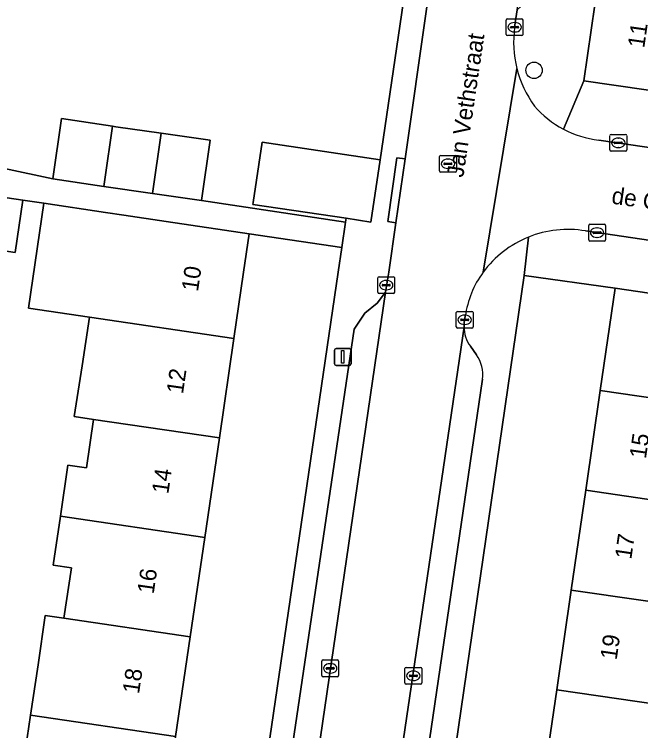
# Model space of a CAD drawing. Extents: x 163683 to 164494, y 382709 to 383872.
# Drawn here: x 164131.7 to 164168.99, y 382972.71 to 383015.35 of the extents above; entities that cross this region are included whole.
import ezdxf

# ---------------------------------------------------------------- set-up
doc = ezdxf.new("R2010")
doc.units = 0
for name, color, linetype in [('IMGEO_Boom', 7, 'Continuous'), ('IMGEO_Erf', 7, 'Continuous'), ('IMGEO_Kolk', 7, 'Continuous'), ('IMGEO_Lichtmast', 7, 'Continuous'), ('IMGEO_Muur', 7, 'Continuous'), ('IMGEO_Openbare_ruimte_label', 7, 'Continuous'), ('IMGEO_Pand', 7, 'Continuous'), ('IMGEO_Pand_nummerreeks', 7, 'Continuous'), ('IMGEO_Parkeervlak_open', 7, 'Continuous'), ('IMGEO_Rijbaan_lokaal_open', 7, 'Continuous'), ('IMGEO_Rioolput', 7, 'Continuous'), ('IMGEO_Voetpad_open', 7, 'Continuous')]:
    doc.layers.add(name, color=color, linetype=linetype)

msp = doc.modelspace()

# ---------------------------------------------------------------- linework, layer by layer
at = {"layer": 'IMGEO_Boom'}
msp.add_circle((164162.644, 383012.019), 0.489, dxfattribs=at)
at = {"layer": 'IMGEO_Erf'}
for points in [[(164131.124, 383006.172), (164133.983, 383005.562), (164134.507, 383009.146), (164137.552, 383008.688), (164137.737, 383008.661), (164140.443, 383008.272), (164143.369, 383007.852), (164142.853, 383004.268), (164151.417, 383002.982), (164151.45, 383003.208), (164145.903, 383004.031), (164145.922, 383004.158), (164146.453, 383007.736), (164153.476, 383006.694), (164155.244, 383018.714)], [(164132.27, 382970.928), (164132.669, 382973.639), (164133.11, 382976.634), (164133.541, 382979.561), (164134.655, 382979.397), (164135.098, 382982.407), (164134.019, 382982.566), (164134.448, 382985.478), (164134.895, 382988.517), (164135.99, 382988.355), (164136.415, 382991.239), (164135.272, 382991.407), (164135.737, 382994.426), (164136.183, 382997.324), (164132.535, 382997.862), (164133.464, 383004.108), (164132.214, 383004.29), (164131.757, 383001.177), (164128.126, 383001.71)]]:
    msp.add_lwpolyline(points, dxfattribs=at)
for points in [[(164150.98, 383000), (164151.195, 383001.469), (164145.689, 383002.289), (164145.353, 383000), (164144.775, 382996.057), (164143.907, 382990.134), (164143.039, 382984.212), (164142.171, 382978.289), (164141.303, 382972.366), (164140.413, 382966.297), (164145.92, 382965.49)], [(164165.72, 382987.017), (164166.584, 382992.955), (164167.47, 382999.044), (164162.059, 382999.803), (164156.836, 382963.9), (164162.243, 382963.113), (164163.129, 382969.204), (164163.993, 382975.142), (164164.857, 382981.08)]]:
    msp.add_lwpolyline(points, close=True, dxfattribs=at)
at = {"layer": 'IMGEO_Kolk'}
for p, q in [((164160.985, 383014.157), (164160.985, 383015.009)), ((164161.06, 383015.083), (164161.912, 383015.083)), ((164161.473, 383014.863), (164161.498, 383014.863)), ((164161.986, 383015.009), (164161.986, 383014.157)), ((164161.244, 383014.577), (164161.244, 383014.589)), ((164161.682, 383014.54), (164161.284, 383014.54)), ((164161.287, 383014.626), (164161.685, 383014.626)), ((164161.728, 383014.589), (164161.728, 383014.577)), ((164161.912, 383014.083), (164161.06, 383014.083)), ((164161.496, 383014.303), (164161.471, 383014.303)), ((164167.161, 383007.277), (164167.161, 383008.129)), ((164167.236, 383008.203), (164168.088, 383008.203)), ((164168.162, 383008.129), (164168.162, 383007.277)), ((164167.42, 383007.697), (164167.42, 383007.709)), ((164167.858, 383007.66), (164167.46, 383007.66)), ((164167.463, 383007.746), (164167.861, 383007.746)), ((164167.649, 383007.983), (164167.674, 383007.983)), ((164167.904, 383007.709), (164167.904, 383007.697)), ((164168.088, 383007.203), (164167.236, 383007.203)), ((164167.672, 383007.423), (164167.647, 383007.423)), ((164165.896, 383001.93), (164165.896, 383002.782)), ((164165.971, 383002.856), (164166.823, 383002.856)), ((164166.384, 383002.636), (164166.409, 383002.636)), ((164166.897, 383002.782), (164166.897, 383001.93)), ((164166.155, 383002.35), (164166.155, 383002.362)), ((164166.593, 383002.313), (164166.195, 383002.313)), ((164166.198, 383002.399), (164166.596, 383002.399)), ((164166.407, 383002.076), (164166.382, 383002.076)), ((164166.639, 383002.362), (164166.639, 383002.35)), ((164166.823, 383001.856), (164165.971, 383001.856)), ((164153.344, 382998.806), (164153.344, 382999.658)), ((164153.419, 382999.732), (164154.271, 382999.732)), ((164153.832, 382999.512), (164153.857, 382999.512)), ((164154.345, 382999.658), (164154.345, 382998.806)), ((164153.603, 382999.226), (164153.603, 382999.238)), ((164154.041, 382999.189), (164153.643, 382999.189)), ((164153.646, 382999.275), (164154.044, 382999.275)), ((164154.087, 382999.238), (164154.087, 382999.226)), ((164154.271, 382998.732), (164153.419, 382998.732)), ((164153.855, 382998.952), (164153.83, 382998.952)), ((164158.015, 382996.742), (164158.015, 382997.594)), ((164158.09, 382997.668), (164158.942, 382997.668)), ((164158.503, 382997.448), (164158.528, 382997.448)), ((164159.016, 382997.594), (164159.016, 382996.742)), ((164158.274, 382997.162), (164158.274, 382997.174)), ((164158.712, 382997.125), (164158.314, 382997.125)), ((164158.317, 382997.211), (164158.715, 382997.211)), ((164158.758, 382997.174), (164158.758, 382997.162)), ((164158.942, 382996.668), (164158.09, 382996.668)), ((164158.526, 382996.888), (164158.501, 382996.888)), ((164150.082, 382976.916), (164150.934, 382976.916)), ((164150.007, 382975.99), (164150.007, 382976.842)), ((164150.495, 382976.696), (164150.52, 382976.696)), ((164151.008, 382976.842), (164151.008, 382975.99)), ((164150.266, 382976.41), (164150.266, 382976.422)), ((164150.704, 382976.373), (164150.306, 382976.373)), ((164150.309, 382976.459), (164150.707, 382976.459)), ((164150.518, 382976.136), (164150.493, 382976.136)), ((164150.75, 382976.422), (164150.75, 382976.41)), ((164154.957, 382975.547), (164154.957, 382976.399)), ((164155.032, 382976.473), (164155.884, 382976.473)), ((164155.445, 382976.253), (164155.47, 382976.253)), ((164155.958, 382976.399), (164155.958, 382975.547)), ((164150.934, 382975.916), (164150.082, 382975.916)), ((164155.216, 382975.967), (164155.216, 382975.979)), ((164155.654, 382975.93), (164155.256, 382975.93)), ((164155.259, 382976.016), (164155.657, 382976.016)), ((164155.468, 382975.693), (164155.443, 382975.693)), ((164155.7, 382975.979), (164155.7, 382975.967)), ((164155.884, 382975.473), (164155.032, 382975.473))]:
    msp.add_line(p, q, dxfattribs=at)
for points in [[(164160.985, 383014.157), (164160.985, 383015.009)], [(164161.06, 383015.083), (164161.912, 383015.083)], [(164161.986, 383015.009), (164161.986, 383014.157)], [(164161.912, 383014.083), (164161.06, 383014.083)], [(164167.161, 383007.277), (164167.161, 383008.129)], [(164167.236, 383008.203), (164168.088, 383008.203)], [(164168.162, 383008.129), (164168.162, 383007.277)], [(164168.088, 383007.203), (164167.236, 383007.203)], [(164165.896, 383001.93), (164165.896, 383002.782)], [(164165.971, 383002.856), (164166.823, 383002.856)], [(164166.897, 383002.782), (164166.897, 383001.93)], [(164166.823, 383001.856), (164165.971, 383001.856)], [(164153.344, 382998.806), (164153.344, 382999.658)], [(164153.419, 382999.732), (164154.271, 382999.732)], [(164154.345, 382999.658), (164154.345, 382998.806)], [(164154.271, 382998.732), (164153.419, 382998.732)], [(164158.015, 382996.742), (164158.015, 382997.594)], [(164158.09, 382997.668), (164158.942, 382997.668)], [(164159.016, 382997.594), (164159.016, 382996.742)], [(164158.942, 382996.668), (164158.09, 382996.668)], [(164150.082, 382976.916), (164150.934, 382976.916)], [(164150.007, 382975.99), (164150.007, 382976.842)], [(164151.008, 382976.842), (164151.008, 382975.99)], [(164154.957, 382975.547), (164154.957, 382976.399)], [(164155.032, 382976.473), (164155.884, 382976.473)], [(164155.958, 382976.399), (164155.958, 382975.547)], [(164150.934, 382975.916), (164150.082, 382975.916)], [(164155.884, 382975.473), (164155.032, 382975.473)]]:
    msp.add_lwpolyline(points, dxfattribs=at)
for centre, radius, start, end in [((164161.062, 383015.007), 0.0765, 91.552, 178.448), ((164161.062, 383015.007), 0.0765, 91.552, 178.448), ((164161.91, 383015.007), 0.0765, 1.552, 88.448), ((164161.91, 383015.007), 0.0765, 1.552, 88.448), ((164161.284, 383014.586), 0.0403, 85.8775, 175.7526), ((164161.281, 383014.576), 0.0366, 178.938, 274.7102), ((164161.685, 383014.583), 0.043, 264.8664, 352.4533), ((164161.689, 383014.588), 0.0386, 1.7309, 96.639), ((164161.062, 383014.159), 0.0765, 181.552, 268.448), ((164161.062, 383014.159), 0.0765, 181.552, 268.448), ((164161.91, 383014.159), 0.0765, 271.552, 358.448), ((164161.91, 383014.159), 0.0765, 271.552, 358.448), ((164167.238, 383008.127), 0.0765, 91.552, 178.448), ((164167.238, 383008.127), 0.0765, 91.552, 178.448), ((164168.086, 383008.127), 0.0765, 1.552, 88.448), ((164168.086, 383008.127), 0.0765, 1.552, 88.448), ((164167.46, 383007.706), 0.0403, 85.8775, 175.7526), ((164167.457, 383007.696), 0.0366, 178.938, 274.7102), ((164167.861, 383007.703), 0.043, 264.8664, 352.4533), ((164167.865, 383007.708), 0.0386, 1.7309, 96.639), ((164167.238, 383007.279), 0.0765, 181.552, 268.448), ((164167.238, 383007.279), 0.0765, 181.552, 268.448), ((164168.086, 383007.279), 0.0765, 271.552, 358.448), ((164168.086, 383007.279), 0.0765, 271.552, 358.448), ((164165.973, 383002.78), 0.0765, 91.552, 178.448), ((164165.973, 383002.78), 0.0765, 91.552, 178.448), ((164166.821, 383002.78), 0.0765, 1.552, 88.448), ((164166.821, 383002.78), 0.0765, 1.552, 88.448), ((164166.195, 383002.359), 0.0403, 85.8775, 175.7526), ((164166.192, 383002.349), 0.0366, 178.938, 274.7102), ((164166.596, 383002.356), 0.043, 264.8664, 352.4533), ((164166.6, 383002.361), 0.0386, 1.7309, 96.639), ((164165.973, 383001.932), 0.0765, 181.552, 268.448), ((164165.973, 383001.932), 0.0765, 181.552, 268.448), ((164166.821, 383001.932), 0.0765, 271.552, 358.448), ((164166.821, 383001.932), 0.0765, 271.552, 358.448), ((164153.421, 382999.656), 0.0765, 91.552, 178.448), ((164153.421, 382999.656), 0.0765, 91.552, 178.448), ((164154.269, 382999.656), 0.0765, 1.552, 88.448), ((164154.269, 382999.656), 0.0765, 1.552, 88.448), ((164153.643, 382999.235), 0.0403, 85.8775, 175.7526), ((164153.64, 382999.225), 0.0366, 178.938, 274.7102), ((164154.044, 382999.232), 0.043, 264.8664, 352.4533), ((164154.048, 382999.237), 0.0386, 1.7309, 96.639), ((164153.421, 382998.808), 0.0765, 181.552, 268.448), ((164153.421, 382998.808), 0.0765, 181.552, 268.448), ((164154.269, 382998.808), 0.0765, 271.552, 358.448), ((164154.269, 382998.808), 0.0765, 271.552, 358.448), ((164158.092, 382997.592), 0.0765, 91.552, 178.448), ((164158.092, 382997.592), 0.0765, 91.552, 178.448), ((164158.94, 382997.592), 0.0765, 1.552, 88.448), ((164158.94, 382997.592), 0.0765, 1.552, 88.448), ((164158.314, 382997.171), 0.0403, 85.8775, 175.7526), ((164158.311, 382997.161), 0.0366, 178.938, 274.7102), ((164158.715, 382997.168), 0.043, 264.8664, 352.4533), ((164158.719, 382997.173), 0.0386, 1.7309, 96.639), ((164158.092, 382996.744), 0.0765, 181.552, 268.448), ((164158.092, 382996.744), 0.0765, 181.552, 268.448), ((164158.94, 382996.744), 0.0765, 271.552, 358.448), ((164158.94, 382996.744), 0.0765, 271.552, 358.448), ((164150.084, 382976.84), 0.0765, 91.552, 178.448), ((164150.084, 382976.84), 0.0765, 91.552, 178.448), ((164150.932, 382976.84), 0.0765, 1.552, 88.448), ((164150.932, 382976.84), 0.0765, 1.552, 88.448), ((164150.306, 382976.419), 0.0403, 85.8775, 175.7526), ((164150.303, 382976.409), 0.0366, 178.938, 274.7102), ((164150.707, 382976.416), 0.043, 264.8664, 352.4533), ((164150.711, 382976.421), 0.0386, 1.7309, 96.639), ((164155.034, 382976.397), 0.0765, 91.552, 178.448), ((164155.034, 382976.397), 0.0765, 91.552, 178.448), ((164155.882, 382976.397), 0.0765, 1.552, 88.448), ((164155.882, 382976.397), 0.0765, 1.552, 88.448), ((164150.084, 382975.992), 0.0765, 181.552, 268.448), ((164150.084, 382975.992), 0.0765, 181.552, 268.448), ((164150.932, 382975.992), 0.0765, 271.552, 358.448), ((164150.932, 382975.992), 0.0765, 271.552, 358.448), ((164155.256, 382975.976), 0.0403, 85.8775, 175.7526), ((164155.253, 382975.966), 0.0366, 178.938, 274.7102), ((164155.657, 382975.973), 0.043, 264.8664, 352.4533), ((164155.661, 382975.978), 0.0386, 1.7309, 96.639), ((164155.034, 382975.549), 0.0765, 181.552, 268.448), ((164155.034, 382975.549), 0.0765, 181.552, 268.448), ((164155.882, 382975.549), 0.0765, 271.552, 358.448), ((164155.882, 382975.549), 0.0765, 271.552, 358.448)]:
    msp.add_arc(centre, radius, start, end, dxfattribs=at)
for centre, major_axis, ratio, start_param, end_param in [((164161.472, 383014.583), (-0.387, 0.002), 0.722429, 4.712389, 7.853982), ((164161.497, 383014.583), (-0.39, 0.002), 0.717154, 1.570796, 4.712389), ((164167.648, 383007.703), (-0.387, 0.002), 0.722429, 4.712389, 7.853982), ((164167.673, 383007.703), (-0.39, 0.002), 0.717154, 1.570796, 4.712389), ((164166.383, 383002.356), (-0.387, 0.002), 0.722429, 4.712389, 7.853982), ((164166.408, 383002.356), (-0.39, 0.002), 0.717154, 1.570796, 4.712389), ((164153.831, 382999.232), (-0.387, 0.002), 0.722429, 4.712389, 7.853982), ((164153.856, 382999.232), (-0.39, 0.002), 0.717154, 1.570796, 4.712389), ((164158.502, 382997.168), (-0.387, 0.002), 0.722429, 4.712389, 7.853982), ((164158.527, 382997.168), (-0.39, 0.002), 0.717154, 1.570796, 4.712389), ((164150.494, 382976.416), (-0.387, 0.002), 0.722429, 4.712389, 7.853982), ((164150.519, 382976.416), (-0.39, 0.002), 0.717154, 1.570796, 4.712389), ((164155.444, 382975.973), (-0.387, 0.002), 0.722429, 4.712389, 7.853982), ((164155.469, 382975.973), (-0.39, 0.002), 0.717154, 1.570796, 4.712389)]:
    msp.add_ellipse(centre, major_axis=major_axis, ratio=ratio, start_param=start_param, end_param=end_param, dxfattribs=at)
at = {"layer": 'IMGEO_Lichtmast'}
for p, q in [((164150.757, 382994.555), (164150.757, 382995.355)), ((164150.757, 382995.355), (164150.757, 382994.555)), ((164150.857, 382995.455), (164151.647, 382995.455)), ((164151.647, 382995.455), (164150.857, 382995.455)), ((164151.747, 382995.355), (164151.747, 382994.555)), ((164151.747, 382994.555), (164151.747, 382995.355)), ((164151.647, 382994.455), (164150.857, 382994.455)), ((164150.857, 382994.455), (164151.647, 382994.455))]:
    msp.add_line(p, q, dxfattribs=at)
msp.add_lwpolyline([(164151.177, 382995.33), (164151.327, 382995.33), (164151.327, 382994.58), (164151.177, 382994.58), (164151.177, 382995.33)], dxfattribs=at)
for centre, start, end in [((164150.857, 382995.355), 90, 180), ((164150.857, 382995.355), 90, 180), ((164151.647, 382995.355), 0, 90), ((164151.647, 382995.355), 360, 90), ((164150.857, 382994.555), 180, 270), ((164150.857, 382994.555), 180, 270), ((164151.647, 382994.555), 270, 0), ((164151.647, 382994.555), 270, 0)]:
    msp.add_arc(centre, 0.1, start, end, dxfattribs=at)
at = {"layer": 'IMGEO_Muur'}
msp.add_lwpolyline([(164154.282, 383018.881), (164155.244, 383018.714), (164153.476, 383006.694)], dxfattribs=at)
at = {"layer": 'IMGEO_Pand'}
for points in [[(164166.491, 383017.442), (164165.607, 383011.403), (164173.025, 383010.318), (164173.483, 383013.451), (164175.067, 383013.22), (164175.49, 383016.126)], [(164137.552, 383008.688), (164134.507, 383009.146), (164133.983, 383005.562), (164137.037, 383005.104), (164137.095, 383005.51)], [(164140.443, 383008.272), (164137.737, 383008.661), (164137.552, 383008.688), (164137.095, 383005.51), (164137.037, 383005.104), (164139.919, 383004.69)], [(164140.443, 383008.272), (164139.919, 383004.69), (164142.853, 383004.268), (164143.369, 383007.852)], [(164153.476, 383006.694), (164146.453, 383007.736), (164145.922, 383004.158), (164145.903, 383004.031), (164151.45, 383003.208), (164152.925, 383002.989)], [(164132.214, 383004.29), (164128.465, 383004.84), (164128.008, 383001.727), (164128.126, 383001.71), (164131.757, 383001.177)], [(164145.689, 383002.289), (164140.744, 383003.025), (164138.229, 383003.399), (164137.126, 383003.563), (164133.464, 383004.108), (164132.535, 382997.862), (164136.183, 382997.324), (164144.775, 382996.057), (164145.353, 383000)], [(164166.584, 382992.955), (164175.591, 382991.645), (164176.02, 382994.599), (164174.436, 382994.829), (164174.892, 382997.965), (164167.47, 382999.044)], [(164144.775, 382996.057), (164136.183, 382997.324), (164135.737, 382994.426), (164135.272, 382991.407), (164136.415, 382991.239), (164143.907, 382990.134)], [(164172.999, 382985.959), (164173.446, 382989.032), (164175.174, 382988.78), (164175.301, 382989.652), (164175.591, 382991.645), (164166.584, 382992.955), (164165.72, 382987.017)], [(164134.448, 382985.478), (164143.039, 382984.212), (164143.907, 382990.134), (164136.415, 382991.239), (164135.99, 382988.355), (164134.895, 382988.517)], [(164172.999, 382985.959), (164165.72, 382987.017), (164164.857, 382981.08), (164173.292, 382979.853), (164173.735, 382982.898), (164172.578, 382983.067)], [(164142.171, 382978.289), (164143.039, 382984.212), (164134.448, 382985.478), (164134.019, 382982.566), (164135.098, 382982.407), (164134.655, 382979.397)], [(164163.993, 382975.142), (164171.25, 382974.086), (164171.686, 382977.081), (164172.864, 382976.909), (164173.292, 382979.853), (164164.857, 382981.08)], [(164142.171, 382978.289), (164134.655, 382979.397), (164133.541, 382979.561), (164133.11, 382976.634), (164132.669, 382973.639), (164141.303, 382972.366)], [(164171.25, 382974.086), (164163.993, 382975.142), (164163.129, 382969.204), (164171.591, 382967.973), (164174.826, 382967.502), (164175.221, 382970.212), (164171.985, 382970.683), (164172.016, 382970.894), (164170.811, 382971.069)], [(164141.303, 382972.366), (164132.669, 382973.639), (164132.27, 382970.928), (164131.811, 382967.807), (164131.776, 382967.569), (164132.895, 382967.404), (164135.467, 382967.025), (164140.413, 382966.297)]]:
    msp.add_lwpolyline(points, close=True, dxfattribs=at)
at = {"layer": 'IMGEO_Parkeervlak_open'}
for points in [[(164148.89, 382965.262), (164153.797, 382998.804), (164153.297, 382998.155), (164152.575, 382997.555), (164151.931, 382996.613), (164147.73, 382968.221), (164148.575, 382966.357)], [(164158.474, 382996.758), (164153.712, 382964.394), (164154.305, 382965.31), (164155.191, 382966.279), (164155.683, 382967.132), (164159.573, 382993.627)], [(164159.22, 382995.082), (164158.852, 382995.596)]]:
    msp.add_lwpolyline(points, dxfattribs=at)
for centre, radius, start, end in [((164160.451, 382996.759), 1.977, 180.0198, 216.0198), ((164157.598, 382993.918), 1.997, 351.6178, 35.6565)]:
    msp.add_arc(centre, radius, start, end, dxfattribs=at)
at = {"layer": 'IMGEO_Rijbaan_lokaal_open'}
for points in [[(164161.486, 383014.587), (164161.64, 383015.622), (164162.802, 383023.844), (164157.512, 383024.592), (164154.966, 383006.746), (164154.423, 383002.944), (164154.003, 383000), (164153.797, 382998.804), (164148.89, 382965.262), (164148.828, 382964.839), (164153.673, 382964.128), (164153.712, 382964.394), (164158.474, 382996.758), (164158.492, 382997.006), (164158.548, 382997.381)], [(164161.62, 383012.125), (164159.611, 383000)], [(164159.611, 383000), (164161.62, 383012.125)], [(164165.708, 383002.458), (164182.333, 383000), (164186.276, 382999.417), (164189.944, 382998.875), (164192.376, 382998.515), (164192.586, 383000), (164193.147, 383003.97), (164184.901, 383005.176), (164181.867, 383005.62), (164167.448, 383007.729)], [(164167.448, 383007.729), (164166.499, 383007.868)]]:
    msp.add_lwpolyline(points, dxfattribs=at)
for centre, radius, start, end in [((164167.862, 383013.699), 6.437, 172.0746, 194.1562), ((164167.912, 383013.713), 6.49, 194.1619, 216.0573), ((164167.139, 383013.725), 5.89, 220.5887, 242.1809), ((164167.154, 383013.757), 5.926, 242.1909, 263.6495), ((164164.662, 382996.256), 6.29, 80.4287, 111.9404), ((164164.665, 382996.259), 6.287, 111.9733, 143.4912), ((164164.337, 382996.557), 5.847, 143.9227, 171.8948)]:
    msp.add_arc(centre, radius, start, end, dxfattribs=at)
at = {"layer": 'IMGEO_Rioolput'}
for p, q in [((164157.018, 383006.03), (164157.018, 383006.882)), ((164157.093, 383006.956), (164157.945, 383006.956)), ((164158.019, 383006.882), (164158.019, 383006.03)), ((164157.277, 383006.45), (164157.277, 383006.462)), ((164157.715, 383006.413), (164157.317, 383006.413)), ((164157.32, 383006.499), (164157.718, 383006.499)), ((164157.506, 383006.736), (164157.531, 383006.736)), ((164157.761, 383006.462), (164157.761, 383006.45)), ((164157.945, 383005.956), (164157.093, 383005.956)), ((164157.529, 383006.176), (164157.504, 383006.176))]:
    msp.add_line(p, q, dxfattribs=at)
for points in [[(164157.018, 383006.03), (164157.018, 383006.882)], [(164157.093, 383006.956), (164157.945, 383006.956)], [(164158.019, 383006.882), (164158.019, 383006.03)], [(164157.945, 383005.956), (164157.093, 383005.956)]]:
    msp.add_lwpolyline(points, dxfattribs=at)
for centre, radius, start, end in [((164157.095, 383006.88), 0.0765, 91.552, 178.448), ((164157.095, 383006.88), 0.0765, 91.552, 178.448), ((164157.943, 383006.88), 0.0765, 1.552, 88.448), ((164157.943, 383006.88), 0.0765, 1.552, 88.448), ((164157.317, 383006.459), 0.0403, 85.8775, 175.7526), ((164157.314, 383006.449), 0.0366, 178.938, 274.7102), ((164157.718, 383006.456), 0.043, 264.8664, 352.4533), ((164157.722, 383006.461), 0.0386, 1.7309, 96.639), ((164157.095, 383006.032), 0.0765, 181.552, 268.448), ((164157.095, 383006.032), 0.0765, 181.552, 268.448), ((164157.943, 383006.032), 0.0765, 271.552, 358.448), ((164157.943, 383006.032), 0.0765, 271.552, 358.448)]:
    msp.add_arc(centre, radius, start, end, dxfattribs=at)
for centre, major_axis, ratio, start_param, end_param in [((164157.505, 383006.456), (-0.387, 0.002), 0.722429, 4.712389, 7.853982), ((164157.53, 383006.456), (-0.39, 0.002), 0.717154, 1.570796, 4.712389)]:
    msp.add_ellipse(centre, major_axis=major_axis, ratio=ratio, start_param=start_param, end_param=end_param, dxfattribs=at)
at = {"layer": 'IMGEO_Voetpad_open'}
for points in [[(164156.242, 383029.553), (164155.571, 383027.702), (164155.367, 383026.302), (164154.282, 383018.881), (164155.244, 383018.714), (164153.476, 383006.694), (164152.925, 383002.989), (164151.45, 383003.208), (164151.417, 383002.982), (164151.195, 383001.469), (164150.98, 383000), (164145.92, 382965.49), (164145.469, 382962.412), (164140.229, 382926.679), (164139.939, 382924.7), (164139.409, 382922.626), (164138.954, 382920.045), (164138.554, 382917.653), (164137.738, 382912.877), (164140.818, 382912.448), (164141.032, 382913.929), (164141.145, 382914.701)], [(164154.423, 383002.944), (164153.937, 383003.015), (164154.483, 383006.816), (164154.966, 383006.746), (164157.512, 383024.592)], [(164164.39, 383008.516), (164165.607, 383011.403), (164166.491, 383017.442)], [(164163.047, 383016.934), (164161.64, 383015.622), (164161.486, 383014.587)], [(164211.493, 383004.624), (164207.601, 383005.255), (164200.183, 383006.341), (164191.235, 383007.602), (164187.658, 383008.127), (164185.874, 383008.386), (164182.401, 383008.896), (164173.025, 383010.318), (164165.607, 383011.403), (164164.39, 383008.516)], [(164166.499, 383007.868), (164167.448, 383007.729), (164181.867, 383005.62), (164181.94, 383006.121), (164184.974, 383005.676), (164184.901, 383005.176), (164193.147, 383003.97), (164195.79, 383003.596), (164209.725, 383001.347), (164210.822, 383001.178), (164211.493, 383004.624)], [(164128.465, 383004.84), (164132.214, 383004.29), (164133.464, 383004.108), (164137.126, 383003.563), (164138.229, 383003.399), (164140.744, 383003.025), (164145.689, 383002.289), (164151.195, 383001.469), (164151.417, 383002.982), (164142.853, 383004.268), (164139.919, 383004.69), (164137.037, 383005.104), (164133.983, 383005.562), (164131.124, 383006.172)], [(164148.575, 382966.357), (164147.73, 382968.221), (164151.931, 382996.613), (164152.575, 382997.555), (164153.297, 382998.155), (164153.797, 382998.804), (164154.003, 383000), (164154.423, 383002.944)], [(164162.059, 382999.803), (164162.312, 383002.09)], [(164162.312, 383002.09), (164162.059, 382999.803), (164167.47, 382999.044), (164174.892, 382997.965), (164180.499, 382997.109), (164183.989, 382996.601), (164185.77, 382996.322), (164189.351, 382995.796), (164198.479, 382994.495), (164205.899, 382993.405), (164208.965, 382992.962)], [(164186.276, 382999.417), (164182.333, 383000), (164165.708, 383002.458)], [(164146.817, 382913.836), (164146.709, 382913.077), (164146.503, 382911.594), (164149.432, 382911.153), (164149.954, 382915.563), (164150.234, 382917.907), (164150.916, 382923.211), (164151.193, 382925.112), (164156.406, 382960.944), (164156.836, 382963.9), (164162.059, 382999.803)], [(164158.548, 382997.381), (164158.492, 382997.006), (164158.474, 382996.758)], [(164158.852, 382995.596), (164159.22, 382995.082)], [(164159.573, 382993.627), (164155.683, 382967.132), (164155.191, 382966.279), (164154.305, 382965.31), (164153.712, 382964.394), (164153.673, 382964.128), (164153.297, 382961.565), (164153.311, 382961.412), (164153.396, 382960.493), (164154.188, 382959.124), (164154.37, 382957.956), (164149.279, 382922.725), (164148.75, 382918.131), (164148.471, 382915.706)]]:
    msp.add_lwpolyline(points, dxfattribs=at)
msp.add_lwpolyline([(164154.966, 383006.746), (164154.483, 383006.816), (164153.937, 383003.015), (164154.423, 383002.944)], close=True, dxfattribs=at)
for centre, radius, start, end in [((164167.862, 383013.699), 6.437, 172.0746, 194.1562), ((164167.912, 383013.713), 6.49, 194.1619, 216.0573), ((164167.139, 383013.725), 5.89, 220.5887, 242.1809), ((164167.154, 383013.757), 5.926, 242.1909, 263.6495), ((164164.662, 382996.256), 6.29, 80.4287, 111.9404), ((164164.665, 382996.259), 6.287, 111.9733, 143.4912), ((164164.337, 382996.557), 5.847, 143.9227, 171.8948), ((164160.451, 382996.759), 1.977, 180.0198, 216.0198), ((164157.598, 382993.918), 1.997, 351.6178, 35.6565)]:
    msp.add_arc(centre, radius, start, end, dxfattribs=at)

# ---------------------------------------------------------------- texts
at = {"layer": 'IMGEO_Openbare_ruimte_label'}
for s, rotation, p in [('Jan Vethstraat', 81.5457, (164158.428, 383005.606)), ('de Crayerstraat', 351.7241, (164167.218, 383004.091)), ('de Crayerstraat', 351.7241, (164167.218, 383004.091))]:
    msp.add_text(s, height=1, rotation=rotation, dxfattribs=at).set_placement(p)
at = {"layer": 'IMGEO_Pand_nummerreeks'}
for s, rotation, p in [('11', 81.6743, (164169.201, 383013.309)), ('10', 81.6579, (164142.634, 382998.815)), ('12', 81.6637, (164141.739, 382992.716)), ('15', 81.7231, (164169.303, 382988.862)), ('14', 81.6613, (164140.867, 382986.767)), ('17', 81.7231, (164168.432, 382982.873)), ('16', 81.6613, (164139.995, 382980.815)), ('19', 81.7231, (164167.561, 382976.885)), ('18', 81.6637, (164139.122, 382974.866))]:
    msp.add_text(s, height=1, rotation=rotation, dxfattribs=at).set_placement(p)

doc.saveas('drawing.dxf')
